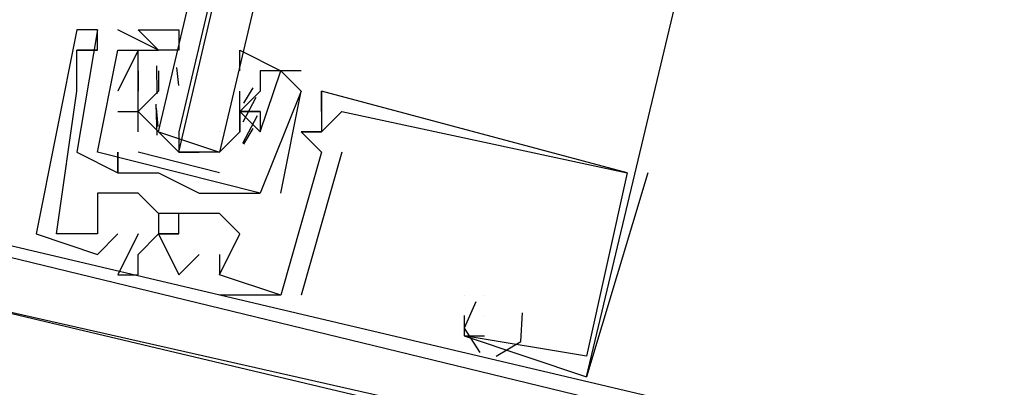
# Model space of a CAD drawing. Header units: feet. Extents: x -79 to 198, y -22 to 181.
# Tile 492 of 656: x 117.656 to 118.3, y 76.518 to 76.758. Entities that reach past the tile are written whole.
import ezdxf

# ---------------------------------------------------------------- set-up
doc = ezdxf.new("R2010")
doc.units = ezdxf.units.FT
doc.layers.add('A-LINEA', color=7, linetype='CONTINUOUS')

msp = doc.modelspace()

# ---------------------------------------------------------------- linework, layer by layer
at = {"layer": 'A-LINEA'}
for p, q in [((117.7067, 76.7511), (117.6933, 76.6711)), ((117.6933, 76.7511), (117.6933, 76.7511)), ((117.7067, 76.7511), (117.6933, 76.6711)), ((117.6933, 76.7511), (117.6933, 76.7511)), ((117.6933, 76.7511), (117.6933, 76.7511)), ((117.7067, 76.7511), (117.6933, 76.6711)), ((117.6933, 76.7511), (117.6933, 76.7511)), ((117.7067, 76.7511), (117.6933, 76.6711)), ((117.6933, 76.7511), (117.6933, 76.7511)), ((117.6933, 76.7511), (117.6933, 76.7511)), ((117.7067, 76.7511), (117.7067, 76.7511)), ((117.7067, 76.7511), (117.7067, 76.7511)), ((117.7067, 76.7511), (117.7067, 76.7511)), ((117.7067, 76.7511), (117.7067, 76.7511)), ((117.7067, 76.7511), (117.7067, 76.7511)), ((117.7067, 76.7511), (117.7067, 76.7511)), ((117.7067, 76.7511), (117.7067, 76.7511)), ((117.7067, 76.7511), (117.7067, 76.7511)), ((117.7067, 76.7511), (117.7067, 76.7511)), ((117.7067, 76.7511), (117.7067, 76.7511)), ((117.7467, 76.7378), (117.72, 76.7511)), ((117.72, 76.7511), (117.72, 76.7511)), ((117.7467, 76.7378), (117.72, 76.7511)), ((117.72, 76.7511), (117.72, 76.7511)), ((117.7467, 76.7378), (117.72, 76.7511)), ((117.72, 76.7511), (117.72, 76.7511)), ((117.7467, 76.7378), (117.72, 76.7511)), ((117.72, 76.7511), (117.72, 76.7511)), ((117.6933, 76.7378), (117.6933, 76.7378)), ((117.6933, 76.7378), (117.6933, 76.7378)), ((117.6933, 76.7378), (117.6933, 76.7378)), ((117.6933, 76.7378), (117.6933, 76.7378)), ((117.6933, 76.7378), (117.6933, 76.7378)), ((117.6933, 76.7378), (117.6933, 76.7378)), ((117.6933, 76.7378), (117.6933, 76.7378)), ((117.6933, 76.7378), (117.6933, 76.7378)), ((117.6933, 76.7378), (117.6933, 76.7378)), ((117.6933, 76.7378), (117.6933, 76.7378)), ((117.6933, 76.7378), (117.6933, 76.7378)), ((117.6933, 76.7378), (117.6933, 76.7378)), ((117.7067, 76.7378), (117.7067, 76.7378)), ((117.7067, 76.7378), (117.7067, 76.7378)), ((117.7067, 76.7378), (117.7067, 76.7378)), ((117.7067, 76.7378), (117.7067, 76.7378)), ((117.7067, 76.7378), (117.7067, 76.7378)), ((117.7067, 76.7378), (117.7067, 76.7378)), ((117.7067, 76.7378), (117.7067, 76.7378)), ((117.7067, 76.7378), (117.7067, 76.7378)), ((117.7067, 76.7378), (117.7067, 76.7378)), ((117.7067, 76.7378), (117.7067, 76.7378)), ((117.7067, 76.7378), (117.7067, 76.7378)), ((117.7067, 76.7378), (117.7067, 76.7378)), ((117.72, 76.7378), (117.72, 76.7378)), ((117.72, 76.7378), (117.72, 76.7378)), ((117.72, 76.7378), (117.72, 76.7378)), ((117.72, 76.7378), (117.72, 76.7378)), ((117.72, 76.7378), (117.72, 76.7378)), ((117.72, 76.7378), (117.72, 76.7378)), ((117.72, 76.7378), (117.72, 76.7378)), ((117.72, 76.7378), (117.72, 76.7378)), ((117.7333, 76.7378), (117.7333, 76.7378)), ((117.7333, 76.7378), (117.7333, 76.7378)), ((117.7333, 76.7378), (117.7333, 76.7378)), ((117.7333, 76.7378), (117.7333, 76.7378)), ((117.7467, 76.7378), (117.7467, 76.7378)), ((117.7467, 76.7378), (117.7467, 76.7378)), ((117.7467, 76.7378), (117.7467, 76.7378)), ((117.7467, 76.7378), (117.7467, 76.7378)), ((117.7459, 76.7094), (117.7456, 76.7277)), ((117.7459, 76.7094), (117.7456, 76.7277)), ((117.7599, 76.7147), (117.7588, 76.7265)), ((117.7599, 76.7147), (117.7588, 76.7265)), ((117.6933, 76.7244), (117.6933, 76.7244)), ((117.6933, 76.7244), (117.6933, 76.7244)), ((117.6933, 76.7244), (117.6933, 76.7244)), ((117.6933, 76.7244), (117.6933, 76.7244)), ((117.6933, 76.7244), (117.6933, 76.7244)), ((117.6933, 76.7244), (117.6933, 76.7244)), ((117.7333, 76.7244), (117.7333, 76.7244)), ((117.7333, 76.7244), (117.7333, 76.7244)), ((117.7333, 76.7244), (117.7333, 76.7244)), ((117.7333, 76.7244), (117.7333, 76.7244)), ((117.7333, 76.7244), (117.7333, 76.7244)), ((117.7333, 76.7244), (117.7333, 76.7244)), ((117.7333, 76.7244), (117.7333, 76.7244)), ((117.7333, 76.7244), (117.7333, 76.7244)), ((117.7467, 76.7244), (117.7467, 76.7244)), ((117.7467, 76.7244), (117.7467, 76.7111)), ((117.7467, 76.7244), (117.7467, 76.7244)), ((117.7467, 76.7244), (117.7467, 76.7244)), ((117.7467, 76.7244), (117.7467, 76.7111)), ((117.7467, 76.7244), (117.7467, 76.7244)), ((117.84, 76.7244), (117.8133, 76.7244)), ((117.8133, 76.7244), (117.8133, 76.7244)), ((117.84, 76.7244), (117.8133, 76.7244)), ((117.8133, 76.7244), (117.8133, 76.7244)), ((117.84, 76.7244), (117.8133, 76.7244)), ((117.8133, 76.7244), (117.8133, 76.7244)), ((117.84, 76.7244), (117.8133, 76.7244)), ((117.8133, 76.7244), (117.8133, 76.7244)), ((117.8267, 76.7244), (117.8267, 76.7244)), ((117.8267, 76.7244), (117.8267, 76.7244)), ((117.8267, 76.7244), (117.8267, 76.7244)), ((117.8267, 76.7244), (117.8267, 76.7244)), ((117.84, 76.7244), (117.84, 76.7244)), ((117.84, 76.7244), (117.84, 76.7244)), ((117.84, 76.7244), (117.84, 76.7244)), ((117.84, 76.7244), (117.84, 76.7244)), ((117.8085, 76.7133), (117.8023, 76.7032)), ((117.8085, 76.7133), (117.8023, 76.7032)), ((117.6933, 76.7111), (117.6933, 76.7111)), ((117.6933, 76.7111), (117.6933, 76.7111)), ((117.6933, 76.7111), (117.6933, 76.7111)), ((117.6933, 76.7111), (117.6933, 76.7111)), ((117.6933, 76.7111), (117.6933, 76.7111)), ((117.6933, 76.7111), (117.6933, 76.7111)), ((117.72, 76.7111), (117.72, 76.7111)), ((117.72, 76.7111), (117.72, 76.7111)), ((117.72, 76.7111), (117.72, 76.7111)), ((117.72, 76.7111), (117.72, 76.7111)), ((117.7333, 76.7111), (117.7333, 76.7111)), ((117.7333, 76.7111), (117.7333, 76.7111)), ((117.7333, 76.7111), (117.7333, 76.7111)), ((117.7333, 76.7111), (117.7333, 76.7111)), ((117.7333, 76.7111), (117.7333, 76.7111)), ((117.7333, 76.7111), (117.7333, 76.7111)), ((117.7333, 76.7111), (117.7333, 76.7111)), ((117.7333, 76.7111), (117.7333, 76.7111)), ((117.7333, 76.7111), (117.7333, 76.7111)), ((117.7333, 76.7111), (117.7333, 76.7111)), ((117.7333, 76.7111), (117.7333, 76.7111)), ((117.7333, 76.7111), (117.7333, 76.7111)), ((117.7467, 76.7111), (117.7467, 76.7111)), ((117.7467, 76.7111), (117.7467, 76.7111)), ((117.8, 76.7111), (117.8, 76.7111)), ((117.8, 76.6978), (117.8, 76.7111)), ((117.8, 76.7111), (117.8, 76.7111)), ((117.8, 76.7111), (117.8, 76.7111)), ((117.8, 76.7111), (117.8, 76.7111)), ((117.8, 76.6978), (117.8, 76.7111)), ((117.8, 76.7111), (117.8, 76.7111)), ((117.8, 76.7111), (117.8, 76.7111)), ((117.8103, 76.707), (117.8018, 76.6908)), ((117.8103, 76.707), (117.8018, 76.6908)), ((117.8133, 76.7111), (117.8133, 76.7111)), ((117.8133, 76.7111), (117.8133, 76.7111)), ((117.8133, 76.7111), (117.8133, 76.7111)), ((117.8133, 76.7111), (117.8133, 76.7111)), ((117.8267, 76.6444), (117.84, 76.7111)), ((117.8267, 76.6444), (117.84, 76.7111)), ((117.8267, 76.6444), (117.84, 76.7111)), ((117.8267, 76.6444), (117.84, 76.7111)), ((117.84, 76.7111), (117.84, 76.7111)), ((117.84, 76.7111), (117.84, 76.7111)), ((117.84, 76.7111), (117.84, 76.7111)), ((117.84, 76.7111), (117.84, 76.7111)), ((117.84, 76.7111), (117.84, 76.7111)), ((117.84, 76.7111), (117.84, 76.7111)), ((117.84, 76.7111), (117.84, 76.7111)), ((117.84, 76.7111), (117.84, 76.7111)), ((117.8533, 76.7111), (117.8533, 76.7111)), ((117.8533, 76.7111), (117.8533, 76.7111)), ((117.8533, 76.7111), (117.8533, 76.7111)), ((117.8533, 76.7111), (117.8533, 76.7111)), ((117.8533, 76.7111), (117.8533, 76.7111)), ((117.8533, 76.7111), (117.8533, 76.7111)), ((117.8533, 76.7111), (117.8533, 76.7111)), ((117.8533, 76.7111), (117.8533, 76.7111)), ((117.8533, 76.7111), (117.8533, 76.7111)), ((117.8533, 76.7111), (117.8533, 76.7111)), ((117.8533, 76.7111), (117.8533, 76.7111)), ((117.8533, 76.7111), (117.8533, 76.7111)), ((117.7458, 76.6822), (117.7452, 76.7026)), ((117.7458, 76.6822), (117.7452, 76.7026)), ((117.7465, 76.688), (117.7455, 76.6999)), ((117.7465, 76.688), (117.7455, 76.6999)), ((117.72, 76.6978), (117.7333, 76.6978)), ((117.72, 76.6978), (117.72, 76.6978)), ((117.72, 76.6978), (117.7333, 76.6978)), ((117.72, 76.6978), (117.72, 76.6978)), ((117.72, 76.6978), (117.7333, 76.6978)), ((117.72, 76.6978), (117.72, 76.6978)), ((117.72, 76.6978), (117.7333, 76.6978)), ((117.72, 76.6978), (117.72, 76.6978)), ((117.7333, 76.6978), (117.7333, 76.6978)), ((117.7333, 76.6978), (117.7333, 76.6978)), ((117.7333, 76.6978), (117.7333, 76.6978)), ((117.7333, 76.6978), (117.7333, 76.6978)), ((117.7467, 76.6978), (117.7467, 76.6978)), ((117.7467, 76.6978), (117.7467, 76.6978)), ((117.8, 76.6978), (117.8, 76.6978)), ((117.8, 76.6978), (117.8, 76.6978)), ((117.8, 76.6978), (117.8, 76.6978)), ((117.8, 76.6978), (117.8, 76.6978)), ((117.8, 76.6978), (117.8, 76.6978)), ((117.8, 76.6978), (117.8, 76.6978)), ((117.8, 76.6978), (117.8, 76.6978)), ((117.8, 76.6978), (117.8, 76.6978)), ((117.8113, 76.6949), (117.8017, 76.6769)), ((117.8113, 76.6949), (117.8017, 76.6769)), ((117.8133, 76.6978), (117.8133, 76.6978)), ((117.8133, 76.6978), (117.8133, 76.6978)), ((117.8133, 76.6978), (117.8133, 76.6978)), ((117.8133, 76.6978), (117.8133, 76.6978)), ((117.8533, 76.6978), (117.8533, 76.6978)), ((117.8533, 76.6978), (117.8533, 76.6978)), ((117.8533, 76.6978), (117.8533, 76.6978)), ((117.8533, 76.6978), (117.8533, 76.6978)), ((117.8533, 76.6978), (117.8533, 76.6978)), ((117.8533, 76.6978), (117.8533, 76.6978)), ((117.8667, 76.6978), (117.8667, 76.6978)), ((117.8667, 76.6978), (117.8667, 76.6978)), ((117.8667, 76.6978), (117.8667, 76.6978)), ((117.8667, 76.6978), (117.8667, 76.6978)), ((117.8667, 76.6978), (117.8667, 76.6978)), ((117.8667, 76.6978), (117.8667, 76.6978)), ((117.8085, 76.6867), (117.8023, 76.6765)), ((117.8085, 76.6867), (117.8023, 76.6765)), ((117.7467, 76.6844), (117.7467, 76.6844)), ((117.7467, 76.6844), (117.7467, 76.6844)), ((117.7867, 76.6844), (117.7867, 76.6844)), ((117.7867, 76.6844), (117.7867, 76.6844)), ((117.8, 76.6844), (117.8, 76.6844)), ((117.8, 76.6844), (117.8, 76.6844)), ((117.8, 76.6844), (117.8, 76.6844)), ((117.8, 76.6844), (117.8, 76.6844)), ((117.8133, 76.6844), (117.8133, 76.6844)), ((117.8133, 76.6844), (117.8133, 76.6844)), ((117.8133, 76.6844), (117.8133, 76.6844)), ((117.8133, 76.6844), (117.8133, 76.6844)), ((117.8133, 76.6844), (117.8133, 76.6844)), ((117.8133, 76.6844), (117.8133, 76.6844)), ((117.8133, 76.6844), (117.8133, 76.6844)), ((117.8133, 76.6844), (117.8133, 76.6844)), ((117.84, 76.6844), (117.84, 76.6844)), ((117.84, 76.6844), (117.84, 76.6844)), ((117.84, 76.6844), (117.84, 76.6844)), ((117.84, 76.6844), (117.84, 76.6844)), ((117.84, 76.6844), (117.84, 76.6844)), ((117.84, 76.6844), (117.84, 76.6844)), ((117.84, 76.6844), (117.84, 76.6844)), ((117.84, 76.6844), (117.84, 76.6844)), ((117.84, 76.6844), (117.84, 76.6844)), ((117.84, 76.6844), (117.84, 76.6844)), ((117.84, 76.6844), (117.84, 76.6844)), ((117.84, 76.6844), (117.84, 76.6844)), ((117.8533, 76.6844), (117.8533, 76.6844)), ((117.8533, 76.6844), (117.8533, 76.6844)), ((117.8533, 76.6844), (117.8533, 76.6844)), ((117.8533, 76.6844), (117.8533, 76.6844)), ((117.8533, 76.6844), (117.8533, 76.6844)), ((117.8533, 76.6844), (117.8533, 76.6844)), ((117.8533, 76.6844), (117.8533, 76.6844)), ((117.8533, 76.6844), (117.8533, 76.6844)), ((117.8533, 76.6844), (117.8533, 76.6844)), ((117.8533, 76.6844), (117.8533, 76.6844)), ((117.8533, 76.6844), (117.8533, 76.6844)), ((117.8533, 76.6844), (117.8533, 76.6844)), ((117.8533, 76.6844), (117.8533, 76.6844)), ((117.8533, 76.6844), (117.8533, 76.6844)), ((117.8533, 76.6844), (117.8533, 76.6844)), ((117.8533, 76.6844), (117.8533, 76.6844)), ((117.8533, 76.6844), (117.8533, 76.6844)), ((117.8533, 76.6844), (117.8533, 76.6844)), ((117.6933, 76.6711), (117.6933, 76.6711)), ((117.6933, 76.6711), (117.6933, 76.6711)), ((117.6933, 76.6711), (117.6933, 76.6711)), ((117.6933, 76.6711), (117.6933, 76.6711)), ((117.7067, 76.6711), (117.7067, 76.6711)), ((117.7067, 76.6711), (117.7067, 76.6711)), ((117.7067, 76.6711), (117.7067, 76.6711)), ((117.7067, 76.6711), (117.7067, 76.6711)), ((117.7067, 76.6711), (117.7067, 76.6711)), ((117.7067, 76.6711), (117.7067, 76.6711)), ((117.7067, 76.6711), (117.7067, 76.6711)), ((117.7067, 76.6711), (117.7067, 76.6711)), ((117.72, 76.6711), (117.72, 76.6711)), ((117.72, 76.6711), (117.72, 76.6711)), ((117.72, 76.6711), (117.72, 76.6711)), ((117.72, 76.6711), (117.72, 76.6711)), ((117.7867, 76.6578), (117.7333, 76.6711)), ((117.7867, 76.6578), (117.7333, 76.6711)), ((117.76, 76.6711), (117.7733, 76.6711)), ((117.76, 76.6711), (117.7733, 76.6711)), ((117.8667, 76.6711), (117.84, 76.5778)), ((117.8667, 76.6711), (117.84, 76.5778)), ((117.8667, 76.6711), (117.84, 76.5778)), ((117.8667, 76.6711), (117.84, 76.5778)), ((117.8667, 76.6711), (117.84, 76.5778)), ((117.8667, 76.6711), (117.84, 76.5778)), ((117.8533, 76.6711), (117.8533, 76.6711)), ((117.8533, 76.6711), (117.8533, 76.6711)), ((117.8533, 76.6711), (117.8533, 76.6711)), ((117.8533, 76.6711), (117.8533, 76.6711)), ((117.8533, 76.6711), (117.8533, 76.6711)), ((117.8533, 76.6711), (117.8533, 76.6711)), ((117.8533, 76.6711), (117.8533, 76.6711)), ((117.8533, 76.6711), (117.8533, 76.6711)), ((117.8533, 76.6711), (117.8533, 76.6711)), ((117.8533, 76.6711), (117.8533, 76.6711)), ((117.8533, 76.6711), (117.8533, 76.6711)), ((117.8533, 76.6711), (117.8533, 76.6711)), ((117.8667, 76.6711), (117.8667, 76.6711)), ((117.8667, 76.6711), (117.8667, 76.6711)), ((117.8667, 76.6711), (117.8667, 76.6711)), ((117.8667, 76.6711), (117.8667, 76.6711)), ((117.8667, 76.6711), (117.8667, 76.6711)), ((117.8667, 76.6711), (117.8667, 76.6711)), ((117.72, 76.6578), (117.72, 76.6578)), ((117.72, 76.6578), (117.72, 76.6578)), ((117.72, 76.6578), (117.72, 76.6578)), ((117.72, 76.6578), (117.72, 76.6578)), ((117.72, 76.6578), (117.72, 76.6578)), ((117.72, 76.6578), (117.72, 76.6578)), ((117.72, 76.6578), (117.72, 76.6578)), ((117.72, 76.6578), (117.72, 76.6578)), ((117.7333, 76.6578), (117.7333, 76.6578)), ((117.7333, 76.6578), (117.7333, 76.6578)), ((117.7333, 76.6578), (117.7333, 76.6578)), ((117.7333, 76.6578), (117.7333, 76.6578)), ((117.7467, 76.6578), (117.7467, 76.6578)), ((117.7467, 76.6578), (117.7467, 76.6578)), ((117.7467, 76.6578), (117.7467, 76.6578)), ((117.7467, 76.6578), (117.7467, 76.6578)), ((118.0667, 76.6578), (118.0267, 76.5244)), ((118.0667, 76.6578), (118.0267, 76.5244)), ((118.0667, 76.6578), (118.0267, 76.5244)), ((118.0667, 76.6578), (118.0267, 76.5244)), ((118.0667, 76.6578), (118.0267, 76.5244)), ((118.0667, 76.6578), (118.0267, 76.5244)), ((118.0533, 76.6578), (118.0533, 76.6578)), ((118.0533, 76.6578), (118.0533, 76.6578)), ((118.0533, 76.6578), (118.0533, 76.6578)), ((118.0533, 76.6578), (118.0533, 76.6578)), ((118.0533, 76.6578), (118.0533, 76.6578)), ((118.0533, 76.6578), (118.0533, 76.6578)), ((118.0533, 76.6578), (118.0533, 76.6578)), ((118.0533, 76.6578), (118.0533, 76.6578)), ((118.0533, 76.6578), (118.0533, 76.6578)), ((118.0533, 76.6578), (118.0533, 76.6578)), ((118.0533, 76.6578), (118.0533, 76.6578)), ((118.0533, 76.6578), (118.0533, 76.6578)), ((118.0667, 76.6578), (118.0667, 76.6578)), ((118.0667, 76.6578), (118.0667, 76.6578)), ((118.0667, 76.6578), (118.0667, 76.6578)), ((118.0667, 76.6578), (118.0667, 76.6578)), ((118.0667, 76.6578), (118.0667, 76.6578)), ((118.0667, 76.6578), (118.0667, 76.6578)), ((117.7067, 76.6444), (117.7067, 76.6444)), ((117.7067, 76.6444), (117.7067, 76.6444)), ((117.7067, 76.6444), (117.7067, 76.6444)), ((117.7067, 76.6444), (117.7067, 76.6444)), ((117.7067, 76.6444), (117.7067, 76.6444)), ((117.7067, 76.6444), (117.7067, 76.6444)), ((117.72, 76.6444), (117.72, 76.6444)), ((117.72, 76.6444), (117.72, 76.6444)), ((117.72, 76.6444), (117.72, 76.6444)), ((117.72, 76.6444), (117.72, 76.6444)), ((117.72, 76.6444), (117.72, 76.6444)), ((117.72, 76.6444), (117.72, 76.6444)), ((117.7333, 76.6444), (117.7333, 76.6444)), ((117.7333, 76.6444), (117.7333, 76.6444)), ((117.7333, 76.6444), (117.7333, 76.6444)), ((117.7333, 76.6444), (117.7333, 76.6444)), ((117.7333, 76.6444), (117.7333, 76.6444)), ((117.7333, 76.6444), (117.7333, 76.6444)), ((117.7733, 76.6444), (117.7733, 76.6444)), ((117.7733, 76.6444), (117.7733, 76.6444)), ((117.7733, 76.6444), (117.7733, 76.6444)), ((117.7733, 76.6444), (117.7733, 76.6444)), ((117.8, 76.6444), (117.8, 76.6444)), ((117.8, 76.6444), (117.8, 76.6444)), ((117.8, 76.6444), (117.8, 76.6444)), ((117.8, 76.6444), (117.8, 76.6444)), ((117.8133, 76.6444), (117.8133, 76.6444)), ((117.8133, 76.6444), (117.8133, 76.6444)), ((117.8133, 76.6444), (117.8133, 76.6444)), ((117.8133, 76.6444), (117.8133, 76.6444)), ((117.8267, 76.6444), (117.8267, 76.6444)), ((117.8267, 76.6444), (117.8267, 76.6444)), ((117.8267, 76.6444), (117.8267, 76.6444)), ((117.8267, 76.6444), (117.8267, 76.6444)), ((117.7467, 76.6311), (117.7467, 76.6311)), ((117.7467, 76.6311), (117.7467, 76.6311)), ((117.7467, 76.6311), (117.7467, 76.6311)), ((117.7467, 76.6311), (117.7467, 76.6311)), ((117.7467, 76.6311), (117.7467, 76.6311)), ((117.7467, 76.6311), (117.7467, 76.6311)), ((117.76, 76.6311), (117.76, 76.6311)), ((117.76, 76.6311), (117.76, 76.6311)), ((117.76, 76.6311), (117.76, 76.6311)), ((117.76, 76.6311), (117.76, 76.6311)), ((117.76, 76.6311), (117.76, 76.6311)), ((117.76, 76.6311), (117.76, 76.6311)), ((117.7733, 76.6311), (117.7733, 76.6311)), ((117.7733, 76.6311), (117.7733, 76.6311)), ((117.7733, 76.6311), (117.7733, 76.6311)), ((117.7733, 76.6311), (117.7733, 76.6311)), ((117.7733, 76.6311), (117.7733, 76.6311)), ((117.7733, 76.6311), (117.7733, 76.6311)), ((117.7867, 76.6311), (117.7867, 76.6311)), ((117.7867, 76.6311), (117.7867, 76.6311)), ((117.7867, 76.6311), (117.7867, 76.6311)), ((117.7867, 76.6311), (117.7867, 76.6311)), ((117.7867, 76.6311), (117.7867, 76.6311)), ((117.7867, 76.6311), (117.7867, 76.6311)), ((117.6667, 76.6178), (117.6667, 76.6178)), ((117.6667, 76.6178), (117.6667, 76.6178)), ((117.6667, 76.6178), (117.6667, 76.6178)), ((117.6667, 76.6178), (117.6667, 76.6178)), ((117.6667, 76.6178), (117.6667, 76.6178)), ((117.6667, 76.6178), (117.6667, 76.6178)), ((117.68, 76.6178), (117.68, 76.6178)), ((117.68, 76.6178), (117.68, 76.6178)), ((117.68, 76.6178), (117.68, 76.6178)), ((117.68, 76.6178), (117.68, 76.6178)), ((117.68, 76.6178), (117.68, 76.6178)), ((117.68, 76.6178), (117.68, 76.6178)), ((117.7067, 76.6178), (117.7067, 76.6178)), ((117.7067, 76.6178), (117.7067, 76.6178)), ((117.7067, 76.6178), (117.7067, 76.6178)), ((117.7067, 76.6178), (117.7067, 76.6178)), ((117.7067, 76.6178), (117.7067, 76.6178)), ((117.7067, 76.6178), (117.7067, 76.6178)), ((117.7067, 76.6178), (117.7067, 76.6178)), ((117.7067, 76.6178), (117.7067, 76.6178)), ((117.7067, 76.6178), (117.7067, 76.6178)), ((117.7067, 76.6178), (117.7067, 76.6178)), ((117.7067, 76.6178), (117.7067, 76.6178)), ((117.7067, 76.6178), (117.7067, 76.6178)), ((117.72, 76.6178), (117.72, 76.6178)), ((117.72, 76.6178), (117.72, 76.6178)), ((117.72, 76.6178), (117.72, 76.6178)), ((117.72, 76.6178), (117.72, 76.6178)), ((117.72, 76.6178), (117.72, 76.6178)), ((117.72, 76.6178), (117.72, 76.6178)), ((117.7333, 76.6178), (117.7333, 76.6178)), ((117.7333, 76.6178), (117.7333, 76.6178)), ((117.7333, 76.6178), (117.7333, 76.6178)), ((117.7333, 76.6178), (117.7333, 76.6178)), ((117.7333, 76.6178), (117.7333, 76.6178)), ((117.7333, 76.6178), (117.7333, 76.6178)), ((117.7467, 76.6178), (117.7467, 76.6178)), ((117.7467, 76.6178), (117.7467, 76.6178)), ((117.7467, 76.6178), (117.7467, 76.6178)), ((117.7467, 76.6178), (117.7467, 76.6178)), ((117.7467, 76.6178), (117.7467, 76.6178)), ((117.7467, 76.6178), (117.7467, 76.6178)), ((117.8, 76.6178), (117.8, 76.6178)), ((117.8, 76.6178), (117.8, 76.6178)), ((117.8, 76.6178), (117.8, 76.6178)), ((117.8, 76.6178), (117.8, 76.6178)), ((117.8, 76.6178), (117.8, 76.6178)), ((117.8, 76.6178), (117.8, 76.6178)), ((117.7067, 76.6044), (117.7067, 76.6044)), ((117.7067, 76.6044), (117.7067, 76.6044)), ((117.7067, 76.6044), (117.7067, 76.6044)), ((117.7067, 76.6044), (117.7067, 76.6044)), ((117.7067, 76.6044), (117.7067, 76.6044)), ((117.7067, 76.6044), (117.7067, 76.6044)), ((117.7333, 76.6044), (117.7333, 76.6044)), ((117.7333, 76.6044), (117.7333, 76.6044)), ((117.7333, 76.6044), (117.7333, 76.6044)), ((117.7333, 76.6044), (117.7333, 76.6044)), ((117.7333, 76.6044), (117.7333, 76.6044)), ((117.7333, 76.6044), (117.7333, 76.6044)), ((117.7733, 76.6044), (117.7733, 76.6044)), ((117.7733, 76.6044), (117.7733, 76.6044)), ((117.7733, 76.6044), (117.7733, 76.6044)), ((117.7733, 76.6044), (117.7733, 76.6044)), ((117.7733, 76.6044), (117.7733, 76.6044)), ((117.7733, 76.6044), (117.7733, 76.6044)), ((117.7867, 76.6044), (117.7867, 76.6044)), ((117.7867, 76.6044), (117.7867, 76.6044)), ((117.7867, 76.6044), (117.7867, 76.6044)), ((117.7867, 76.6044), (117.7867, 76.6044)), ((117.7867, 76.6044), (117.7867, 76.6044)), ((117.7867, 76.6044), (117.7867, 76.6044)), ((117.72, 76.5911), (117.72, 76.5911)), ((117.72, 76.5911), (117.72, 76.5911)), ((117.72, 76.5911), (117.72, 76.5911)), ((117.72, 76.5911), (117.72, 76.5911)), ((117.72, 76.5911), (117.72, 76.5911)), ((117.72, 76.5911), (117.72, 76.5911)), ((117.7333, 76.5911), (117.7333, 76.5911)), ((117.7333, 76.5911), (117.7333, 76.5911)), ((117.7333, 76.5911), (117.7333, 76.5911)), ((117.7333, 76.5911), (117.7333, 76.5911)), ((117.7333, 76.5911), (117.7333, 76.5911)), ((117.7333, 76.5911), (117.7333, 76.5911)), ((117.76, 76.5911), (117.76, 76.5911)), ((117.76, 76.5911), (117.76, 76.5911)), ((117.76, 76.5911), (117.76, 76.5911)), ((117.76, 76.5911), (117.76, 76.5911)), ((117.76, 76.5911), (117.76, 76.5911)), ((117.76, 76.5911), (117.76, 76.5911)), ((117.7867, 76.5911), (117.7867, 76.5911)), ((117.7867, 76.5911), (117.7867, 76.5911)), ((117.7867, 76.5911), (117.7867, 76.5911)), ((117.7867, 76.5911), (117.7867, 76.5911)), ((117.7867, 76.5911), (117.7867, 76.5911)), ((117.7867, 76.5911), (117.7867, 76.5911)), ((117.7867, 76.5911), (117.7867, 76.5911)), ((117.7867, 76.5911), (117.7867, 76.5911)), ((117.7867, 76.5911), (117.7867, 76.5911)), ((117.7867, 76.5911), (117.7867, 76.5911)), ((117.7867, 76.5911), (117.7867, 76.5911)), ((117.7867, 76.5911), (117.7867, 76.5911)), ((117.8, 76.5911), (117.8, 76.5911)), ((117.8, 76.5911), (117.8, 76.5911)), ((117.8, 76.5911), (117.8, 76.5911)), ((117.8, 76.5911), (117.8, 76.5911)), ((117.8, 76.5911), (117.8, 76.5911)), ((117.8, 76.5911), (117.8, 76.5911)), ((117.7867, 76.5778), (117.7867, 76.5778)), ((117.7867, 76.5778), (117.7867, 76.5778)), ((117.7867, 76.5778), (117.7867, 76.5778)), ((117.7867, 76.5778), (117.7867, 76.5778)), ((117.7867, 76.5778), (117.7867, 76.5778)), ((117.7867, 76.5778), (117.7867, 76.5778)), ((117.8267, 76.5778), (117.8267, 76.5778)), ((117.8267, 76.5778), (117.8267, 76.5778)), ((117.8267, 76.5778), (117.8267, 76.5778)), ((117.8267, 76.5778), (117.8267, 76.5778)), ((117.8267, 76.5778), (117.8267, 76.5778)), ((117.8267, 76.5778), (117.8267, 76.5778)), ((117.8267, 76.5778), (117.8267, 76.5778)), ((117.8267, 76.5778), (117.8267, 76.5778)), ((117.8267, 76.5778), (117.8267, 76.5778)), ((117.8267, 76.5778), (117.8267, 76.5778)), ((117.8267, 76.5778), (117.8267, 76.5778)), ((117.8267, 76.5778), (117.8267, 76.5778)), ((117.84, 76.5778), (117.84, 76.5778)), ((117.84, 76.5778), (117.84, 76.5778)), ((117.84, 76.5778), (117.84, 76.5778)), ((117.84, 76.5778), (117.84, 76.5778)), ((117.84, 76.5778), (117.84, 76.5778)), ((117.84, 76.5778), (117.84, 76.5778)), ((117.9467, 76.5778), (117.9467, 76.5778)), ((117.9467, 76.5778), (117.9467, 76.5778)), ((117.9467, 76.5778), (117.9467, 76.5778)), ((117.9467, 76.5778), (117.9467, 76.5778)), ((117.9467, 76.5778), (117.9467, 76.5778)), ((117.9467, 76.5778), (117.9467, 76.5778)), ((117.9467, 76.5778), (117.9467, 76.5778)), ((117.9467, 76.5778), (117.9467, 76.5778)), ((117.9467, 76.5778), (117.9467, 76.5778)), ((117.9467, 76.5778), (117.9467, 76.5778)), ((117.9467, 76.5778), (117.9467, 76.5778)), ((117.9467, 76.5778), (117.9467, 76.5778)), ((117.96, 76.5778), (117.96, 76.5778)), ((117.96, 76.5778), (117.96, 76.5778)), ((117.96, 76.5778), (117.96, 76.5778)), ((117.96, 76.5778), (117.96, 76.5778)), ((117.96, 76.5778), (117.96, 76.5778)), ((117.96, 76.5778), (117.96, 76.5778)), ((117.96, 76.5778), (117.96, 76.5778)), ((117.96, 76.5778), (117.96, 76.5778)), ((117.96, 76.5778), (117.96, 76.5778)), ((117.96, 76.5778), (117.96, 76.5778)), ((117.96, 76.5778), (117.96, 76.5778)), ((117.96, 76.5778), (117.96, 76.5778)), ((117.9467, 76.5644), (117.9467, 76.5644)), ((117.9467, 76.5644), (117.9467, 76.5644)), ((117.9467, 76.5644), (117.9467, 76.5644)), ((117.9467, 76.5644), (117.9467, 76.5644)), ((117.9467, 76.5644), (117.9467, 76.5644)), ((117.9467, 76.5644), (117.9467, 76.5644)), ((117.96, 76.5644), (117.96, 76.5644)), ((117.96, 76.5644), (117.96, 76.5644)), ((117.96, 76.5644), (117.96, 76.5644)), ((117.96, 76.5644), (117.96, 76.5644)), ((117.96, 76.5644), (117.96, 76.5644)), ((117.96, 76.5644), (117.96, 76.5644)), ((117.9467, 76.5511), (117.9467, 76.5511)), ((117.9467, 76.5511), (117.9467, 76.5511)), ((117.9467, 76.5511), (117.9467, 76.5511)), ((117.9467, 76.5511), (117.9467, 76.5511)), ((117.9467, 76.5511), (117.9467, 76.5511)), ((117.9467, 76.5511), (117.9467, 76.5511)), ((117.9467, 76.5511), (117.9467, 76.5511)), ((117.9467, 76.5511), (117.9467, 76.5511)), ((117.9467, 76.5511), (117.9467, 76.5511)), ((117.9467, 76.5511), (117.9467, 76.5511)), ((117.9467, 76.5511), (117.9467, 76.5511)), ((117.9467, 76.5511), (117.9467, 76.5511)), ((117.96, 76.5511), (117.96, 76.5511)), ((117.96, 76.5511), (117.96, 76.5511)), ((117.96, 76.5511), (117.96, 76.5511)), ((117.96, 76.5511), (117.96, 76.5511)), ((117.96, 76.5511), (117.96, 76.5511)), ((117.96, 76.5511), (117.96, 76.5511)), ((118.0267, 76.5378), (118.0267, 76.5378)), ((118.0267, 76.5378), (118.0267, 76.5378)), ((118.0267, 76.5378), (118.0267, 76.5378)), ((118.0267, 76.5378), (118.0267, 76.5378)), ((118.0267, 76.5378), (118.0267, 76.5378)), ((118.0267, 76.5378), (118.0267, 76.5378)), ((118.0267, 76.5378), (118.0267, 76.5378)), ((118.0267, 76.5378), (118.0267, 76.5378)), ((118.0267, 76.5378), (118.0267, 76.5378)), ((118.0267, 76.5378), (118.0267, 76.5378)), ((118.0267, 76.5378), (118.0267, 76.5378)), ((118.0267, 76.5378), (118.0267, 76.5378)), ((118.0267, 76.5244), (118.0267, 76.5244)), ((118.0267, 76.5244), (118.0267, 76.5244)), ((118.0267, 76.5244), (118.0267, 76.5244)), ((118.0267, 76.5244), (118.0267, 76.5244)), ((118.0267, 76.5244), (118.0267, 76.5244)), ((118.0267, 76.5244), (118.0267, 76.5244)), ((118.0267, 76.5244), (118.0267, 76.5244)), ((118.0267, 76.5244), (118.0267, 76.5244)), ((118.0267, 76.5244), (118.0267, 76.5244)), ((118.0267, 76.5244), (118.0267, 76.5244)), ((118.0267, 76.5244), (118.0267, 76.5244)), ((118.0267, 76.5244), (118.0267, 76.5244))]:
    msp.add_line(p, q, dxfattribs=at)
for points in [[(118.0267, 76.5244), (118.4533, 78.3111), (118.8267, 79.8844)], [(118.0267, 76.5244), (118.4533, 78.3111), (118.8267, 79.8844)], [(118.1867, 78.3644), (117.7867, 76.6711), (117.7733, 76.6711), (117.76, 76.6711), (118.16, 78.3778), (117.76, 76.6844), (117.76, 76.6711), (117.7467, 76.6844), (118.1467, 78.3778)], [(118.1867, 78.3644), (117.7867, 76.6711), (117.7733, 76.6711), (117.76, 76.6711), (118.16, 78.3778), (117.76, 76.6844), (117.76, 76.6711), (117.7467, 76.6844), (118.1467, 78.3778)], [(117.7867, 76.5911), (117.8, 76.6178), (117.7867, 76.6311), (117.7733, 76.6311), (117.76, 76.6311), (117.7467, 76.6311), (117.7333, 76.6444), (117.72, 76.6444), (117.7067, 76.6444), (117.7067, 76.6178), (117.68, 76.6178), (117.6933, 76.7111), (117.6933, 76.7244), (117.6933, 76.7378), (117.7067, 76.7378), (117.6933, 76.7378), (117.7067, 76.7378), (117.7067, 76.7511), (117.6933, 76.7511), (117.6667, 76.6178), (117.6667, 76.6178), (117.7067, 76.6044)], [(117.7867, 76.5911), (117.8, 76.6178), (117.7867, 76.6311), (117.7733, 76.6311), (117.76, 76.6311), (117.7467, 76.6311), (117.7333, 76.6444), (117.72, 76.6444), (117.7067, 76.6444), (117.7067, 76.6178), (117.68, 76.6178), (117.6933, 76.7111), (117.6933, 76.7244), (117.6933, 76.7378), (117.7067, 76.7378), (117.6933, 76.7378), (117.7067, 76.7378), (117.7067, 76.7511), (117.6933, 76.7511), (117.6667, 76.6178), (117.6667, 76.6178), (117.7067, 76.6044)], [(117.7867, 76.5911), (117.8, 76.6178), (117.7867, 76.6311), (117.7733, 76.6311), (117.76, 76.6311), (117.7467, 76.6311), (117.7333, 76.6444), (117.72, 76.6444), (117.7067, 76.6444), (117.7067, 76.6178), (117.68, 76.6178), (117.6933, 76.7111), (117.6933, 76.7244), (117.6933, 76.7378), (117.7067, 76.7378), (117.6933, 76.7378), (117.7067, 76.7378), (117.7067, 76.7511), (117.6933, 76.7511), (117.6667, 76.6178), (117.6667, 76.6178), (117.7067, 76.6044)], [(117.7867, 76.5911), (117.8, 76.6178), (117.7867, 76.6311), (117.7733, 76.6311), (117.76, 76.6311), (117.7467, 76.6311), (117.7333, 76.6444), (117.72, 76.6444), (117.7067, 76.6444), (117.7067, 76.6178), (117.68, 76.6178), (117.6933, 76.7111), (117.6933, 76.7244), (117.6933, 76.7378), (117.7067, 76.7378), (117.6933, 76.7378), (117.7067, 76.7378), (117.7067, 76.7511), (117.6933, 76.7511), (117.6667, 76.6178), (117.6667, 76.6178), (117.7067, 76.6044)], [(117.7867, 76.5911), (117.8, 76.6178), (117.7867, 76.6311), (117.7733, 76.6311), (117.76, 76.6311), (117.7467, 76.6311), (117.7333, 76.6444), (117.72, 76.6444), (117.7067, 76.6444), (117.7067, 76.6178), (117.68, 76.6178), (117.6933, 76.7111), (117.6933, 76.7244), (117.6933, 76.7378), (117.7067, 76.7378), (117.6933, 76.7378), (117.7067, 76.7378), (117.7067, 76.7511), (117.6933, 76.7511), (117.6667, 76.6178), (117.6667, 76.6178), (117.7067, 76.6044)], [(117.7867, 76.5911), (117.8, 76.6178), (117.7867, 76.6311), (117.7733, 76.6311), (117.76, 76.6311), (117.7467, 76.6311), (117.7333, 76.6444), (117.72, 76.6444), (117.7067, 76.6444), (117.7067, 76.6178), (117.68, 76.6178), (117.6933, 76.7111), (117.6933, 76.7244), (117.6933, 76.7378), (117.7067, 76.7378), (117.6933, 76.7378), (117.7067, 76.7378), (117.7067, 76.7511), (117.6933, 76.7511), (117.6667, 76.6178), (117.6667, 76.6178), (117.7067, 76.6044)], [(117.7333, 76.6844), (117.7333, 76.6978), (117.7333, 76.7111), (117.7333, 76.7244), (117.7333, 76.7378), (117.7467, 76.7378), (117.7333, 76.7511), (117.76, 76.7511), (117.76, 76.7378), (117.7467, 76.7378)], [(117.7333, 76.6844), (117.7333, 76.6978), (117.7333, 76.7111), (117.7333, 76.7244), (117.7333, 76.7378), (117.7467, 76.7378), (117.7333, 76.7511), (117.76, 76.7511), (117.76, 76.7378), (117.7467, 76.7378)], [(117.8133, 76.6444), (117.7067, 76.6711), (117.72, 76.7378), (117.7333, 76.7378), (117.72, 76.7111)], [(117.8133, 76.6444), (117.7067, 76.6711), (117.72, 76.7378), (117.7333, 76.7378), (117.72, 76.7111)], [(117.8133, 76.6444), (117.7067, 76.6711), (117.72, 76.7378), (117.7333, 76.7378), (117.72, 76.7111)], [(117.8133, 76.6444), (117.7067, 76.6711), (117.72, 76.7378), (117.7333, 76.7378), (117.72, 76.7111)], [(117.8, 76.7244), (117.8, 76.7378), (117.8267, 76.7244), (117.8133, 76.7244), (117.8133, 76.7111), (117.8, 76.6978), (117.8133, 76.6978), (117.8, 76.6978), (117.8, 76.6844), (117.7867, 76.6711)], [(117.8, 76.7244), (117.8, 76.7378), (117.8267, 76.7244), (117.8133, 76.7244), (117.8133, 76.7111), (117.8, 76.6978), (117.8133, 76.6978), (117.8, 76.6978), (117.8, 76.6844), (117.7867, 76.6711)], [(117.7333, 76.7111), (117.7333, 76.7244), (117.7333, 76.7111), (117.7333, 76.7244)], [(117.7333, 76.7111), (117.7333, 76.7244), (117.7333, 76.7111), (117.7333, 76.7244)], [(117.7333, 76.7111), (117.7333, 76.7244), (117.7333, 76.7111), (117.7333, 76.7244)], [(117.7333, 76.7111), (117.7333, 76.7244), (117.7333, 76.7111), (117.7333, 76.7244)], [(117.8133, 76.6844), (117.8267, 76.7244), (117.84, 76.7111), (117.8133, 76.6444)], [(117.8133, 76.6844), (117.8267, 76.7244), (117.84, 76.7111), (117.8133, 76.6444)], [(117.8133, 76.6844), (117.8267, 76.7244), (117.84, 76.7111), (117.8133, 76.6444)], [(117.8133, 76.6844), (117.8267, 76.7244), (117.84, 76.7111), (117.8133, 76.6444)], [(117.7467, 76.7111), (117.7333, 76.6978), (117.7467, 76.6844), (117.7867, 76.6711), (117.8, 76.6844), (117.8, 76.6978)], [(117.7467, 76.7111), (117.7333, 76.6978), (117.7467, 76.6844), (117.7867, 76.6711), (117.8, 76.6844), (117.8, 76.6978)], [(118.0533, 76.6578), (117.8533, 76.7111), (117.8533, 76.6978), (117.8533, 76.7111), (117.8533, 76.6844), (117.84, 76.6844), (117.8533, 76.6844), (117.84, 76.6844), (117.8533, 76.6711), (117.8267, 76.5778), (117.7867, 76.5911)], [(118.0533, 76.6578), (117.8533, 76.7111), (117.8533, 76.6978), (117.8533, 76.7111), (117.8533, 76.6844), (117.84, 76.6844), (117.8533, 76.6844), (117.84, 76.6844), (117.8533, 76.6711), (117.8267, 76.5778), (117.7867, 76.5911)], [(118.0533, 76.6578), (117.8533, 76.7111), (117.8533, 76.6978), (117.8533, 76.7111), (117.8533, 76.6844), (117.84, 76.6844), (117.8533, 76.6844), (117.84, 76.6844), (117.8533, 76.6711), (117.8267, 76.5778), (117.7867, 76.5911)], [(118.0533, 76.6578), (117.8533, 76.7111), (117.8533, 76.6978), (117.8533, 76.7111), (117.8533, 76.6844), (117.84, 76.6844), (117.8533, 76.6844), (117.84, 76.6844), (117.8533, 76.6711), (117.8267, 76.5778), (117.7867, 76.5911)], [(118.0533, 76.6578), (117.8533, 76.7111), (117.8533, 76.6978), (117.8533, 76.7111), (117.8533, 76.6844), (117.84, 76.6844), (117.8533, 76.6844), (117.84, 76.6844), (117.8533, 76.6711), (117.8267, 76.5778), (117.7867, 76.5911)], [(118.0533, 76.6578), (117.8533, 76.7111), (117.8533, 76.6978), (117.8533, 76.7111), (117.8533, 76.6844), (117.84, 76.6844), (117.8533, 76.6844), (117.84, 76.6844), (117.8533, 76.6711), (117.8267, 76.5778), (117.7867, 76.5911)], [(117.8133, 76.7111), (117.8, 76.6978), (117.8133, 76.6978), (117.8133, 76.6844), (117.8, 76.6978), (117.8, 76.6844)], [(117.8133, 76.7111), (117.8, 76.6978), (117.8133, 76.6978), (117.8133, 76.6844), (117.8, 76.6978), (117.8, 76.6844)], [(117.8133, 76.7111), (117.8, 76.6978), (117.8133, 76.6978), (117.8133, 76.6844), (117.8, 76.6978), (117.8, 76.6844)], [(117.8133, 76.7111), (117.8, 76.6978), (117.8133, 76.6978), (117.8133, 76.6844), (117.8, 76.6978), (117.8, 76.6844)], [(117.8533, 76.6844), (117.8667, 76.6978), (118.0533, 76.6578), (118.0267, 76.5378), (117.9467, 76.5511), (117.96, 76.5511)], [(117.8533, 76.6844), (117.8667, 76.6978), (118.0533, 76.6578), (118.0267, 76.5378), (117.9467, 76.5511), (117.96, 76.5511)], [(117.8533, 76.6844), (117.8667, 76.6978), (118.0533, 76.6578), (118.0267, 76.5378), (117.9467, 76.5511), (117.96, 76.5511)], [(117.8533, 76.6844), (117.8667, 76.6978), (118.0533, 76.6578), (118.0267, 76.5378), (117.9467, 76.5511), (117.96, 76.5511)], [(117.8533, 76.6844), (117.8667, 76.6978), (118.0533, 76.6578), (118.0267, 76.5378), (117.9467, 76.5511), (117.96, 76.5511)], [(117.8533, 76.6844), (117.8667, 76.6978), (118.0533, 76.6578), (118.0267, 76.5378), (117.9467, 76.5511), (117.96, 76.5511)], [(117.6933, 76.6711), (117.72, 76.6578), (117.72, 76.6711), (117.72, 76.6578), (117.7333, 76.6578), (117.7467, 76.6578), (117.7733, 76.6444), (117.8, 76.6444), (117.8133, 76.6444)], [(117.6933, 76.6711), (117.72, 76.6578), (117.72, 76.6711), (117.72, 76.6578), (117.7333, 76.6578), (117.7467, 76.6578), (117.7733, 76.6444), (117.8, 76.6444), (117.8133, 76.6444)], [(117.6933, 76.6711), (117.72, 76.6578), (117.72, 76.6711), (117.72, 76.6578), (117.7333, 76.6578), (117.7467, 76.6578), (117.7733, 76.6444), (117.8, 76.6444), (117.8133, 76.6444)], [(117.6933, 76.6711), (117.72, 76.6578), (117.72, 76.6711), (117.72, 76.6578), (117.7333, 76.6578), (117.7467, 76.6578), (117.7733, 76.6444), (117.8, 76.6444), (117.8133, 76.6444)], [(118.2267, 76.4711), (118.24, 76.4711), (117.56, 76.6311), (117.52, 76.4844)], [(118.2267, 76.4711), (118.24, 76.4711), (117.56, 76.6311), (117.52, 76.4844)], [(118.2267, 76.4711), (118.24, 76.4711), (117.56, 76.6311), (117.52, 76.4844)], [(118.2267, 76.4711), (118.24, 76.4711), (117.56, 76.6311), (117.52, 76.4844)], [(118.2267, 76.4711), (118.24, 76.4711), (117.56, 76.6311), (117.52, 76.4844)], [(118.2267, 76.4711), (118.24, 76.4711), (117.56, 76.6311), (117.52, 76.4844)], [(117.76, 76.6178), (117.76, 76.6311), (117.7467, 76.6311), (117.7467, 76.6178), (117.76, 76.6178), (117.7467, 76.6178), (117.76, 76.6178), (117.7467, 76.6178)], [(117.76, 76.6178), (117.76, 76.6311), (117.7467, 76.6311), (117.7467, 76.6178), (117.76, 76.6178), (117.7467, 76.6178), (117.76, 76.6178), (117.7467, 76.6178)], [(117.76, 76.6178), (117.76, 76.6311), (117.7467, 76.6311), (117.7467, 76.6178), (117.76, 76.6178), (117.7467, 76.6178), (117.76, 76.6178), (117.7467, 76.6178)], [(117.76, 76.6178), (117.76, 76.6311), (117.7467, 76.6311), (117.7467, 76.6178), (117.76, 76.6178), (117.7467, 76.6178), (117.76, 76.6178), (117.7467, 76.6178)], [(117.76, 76.6178), (117.76, 76.6311), (117.7467, 76.6311), (117.7467, 76.6178), (117.76, 76.6178), (117.7467, 76.6178), (117.76, 76.6178), (117.7467, 76.6178)], [(117.76, 76.6178), (117.76, 76.6311), (117.7467, 76.6311), (117.7467, 76.6178), (117.76, 76.6178), (117.7467, 76.6178), (117.76, 76.6178), (117.7467, 76.6178)], [(117.5867, 76.6178), (118.0267, 76.5111), (118.0267, 76.4978), (118.0133, 76.4978), (118.0133, 76.4844), (118.0267, 76.4844), (118.04, 76.5111), (118.12, 76.4978)], [(117.5867, 76.6178), (118.0267, 76.5111), (118.0267, 76.4978), (118.0133, 76.4978), (118.0133, 76.4844), (118.0267, 76.4844), (118.04, 76.5111), (118.12, 76.4978)], [(117.5867, 76.6178), (118.0267, 76.5111), (118.0267, 76.4978), (118.0133, 76.4978), (118.0133, 76.4844), (118.0267, 76.4844), (118.04, 76.5111), (118.12, 76.4978)], [(117.5867, 76.6178), (118.0267, 76.5111), (118.0267, 76.4978), (118.0133, 76.4978), (118.0133, 76.4844), (118.0267, 76.4844), (118.04, 76.5111), (118.12, 76.4978)], [(117.5867, 76.6178), (118.0267, 76.5111), (118.0267, 76.4978), (118.0133, 76.4978), (118.0133, 76.4844), (118.0267, 76.4844), (118.04, 76.5111), (118.12, 76.4978)], [(117.5867, 76.6178), (118.0267, 76.5111), (118.0267, 76.4978), (118.0133, 76.4978), (118.0133, 76.4844), (118.0267, 76.4844), (118.04, 76.5111), (118.12, 76.4978)], [(117.72, 76.6178), (117.72, 76.6178), (117.7067, 76.6044)], [(117.72, 76.6178), (117.72, 76.6178), (117.7067, 76.6044)], [(117.72, 76.6178), (117.72, 76.6178), (117.7067, 76.6044)], [(117.72, 76.6178), (117.72, 76.6178), (117.7067, 76.6044)], [(117.72, 76.6178), (117.72, 76.6178), (117.7067, 76.6044)], [(117.72, 76.6178), (117.72, 76.6178), (117.7067, 76.6044)], [(117.7333, 76.6178), (117.72, 76.5911), (117.7333, 76.5911), (117.7333, 76.6044), (117.7467, 76.6178), (117.7467, 76.6178), (117.76, 76.5911), (117.7733, 76.6044), (117.7733, 76.6044)], [(117.7333, 76.6178), (117.72, 76.5911), (117.7333, 76.5911), (117.7333, 76.6044), (117.7467, 76.6178), (117.7467, 76.6178), (117.76, 76.5911), (117.7733, 76.6044), (117.7733, 76.6044)], [(117.7333, 76.6178), (117.72, 76.5911), (117.7333, 76.5911), (117.7333, 76.6044), (117.7467, 76.6178), (117.7467, 76.6178), (117.76, 76.5911), (117.7733, 76.6044), (117.7733, 76.6044)], [(117.7333, 76.6178), (117.72, 76.5911), (117.7333, 76.5911), (117.7333, 76.6044), (117.7467, 76.6178), (117.7467, 76.6178), (117.76, 76.5911), (117.7733, 76.6044), (117.7733, 76.6044)], [(117.7333, 76.6178), (117.72, 76.5911), (117.7333, 76.5911), (117.7333, 76.6044), (117.7467, 76.6178), (117.7467, 76.6178), (117.76, 76.5911), (117.7733, 76.6044), (117.7733, 76.6044)], [(117.7333, 76.6178), (117.72, 76.5911), (117.7333, 76.5911), (117.7333, 76.6044), (117.7467, 76.6178), (117.7467, 76.6178), (117.76, 76.5911), (117.7733, 76.6044), (117.7733, 76.6044)], [(117.7867, 76.6044), (117.7867, 76.5911), (117.7867, 76.5911)], [(117.7867, 76.6044), (117.7867, 76.5911), (117.7867, 76.5911)], [(117.7867, 76.6044), (117.7867, 76.5911), (117.7867, 76.5911)], [(117.7867, 76.6044), (117.7867, 76.5911), (117.7867, 76.5911)], [(117.7867, 76.6044), (117.7867, 76.5911), (117.7867, 76.5911)], [(117.7867, 76.6044), (117.7867, 76.5911), (117.7867, 76.5911)], [(117.5867, 76.4844), (117.6, 76.5778), (118.1067, 76.4578), (118.08, 76.3778)], [(117.5867, 76.4844), (117.6, 76.5778), (118.1067, 76.4578), (118.08, 76.3778)], [(117.5867, 76.4844), (117.6, 76.5778), (118.1067, 76.4578), (118.08, 76.3778)], [(117.5867, 76.4844), (117.6, 76.5778), (118.1067, 76.4578), (118.08, 76.3778)], [(117.5867, 76.4844), (117.6, 76.5778), (118.1067, 76.4578), (118.08, 76.3778)], [(117.5867, 76.4844), (117.6, 76.5778), (118.1067, 76.4578), (118.08, 76.3778)], [(118.12, 76.4844), (118.1067, 76.4711), (118.0133, 76.4844), (118.0133, 76.4978), (118.0267, 76.4978), (118.0133, 76.5111), (118.0133, 76.4844), (117.6, 76.5778)], [(118.12, 76.4844), (118.1067, 76.4711), (118.0133, 76.4844), (118.0133, 76.4978), (118.0267, 76.4978), (118.0133, 76.5111), (118.0133, 76.4844), (117.6, 76.5778)], [(118.12, 76.4844), (118.1067, 76.4711), (118.0133, 76.4844), (118.0133, 76.4978), (118.0267, 76.4978), (118.0133, 76.5111), (118.0133, 76.4844), (117.6, 76.5778)], [(118.12, 76.4844), (118.1067, 76.4711), (118.0133, 76.4844), (118.0133, 76.4978), (118.0267, 76.4978), (118.0133, 76.5111), (118.0133, 76.4844), (117.6, 76.5778)], [(118.12, 76.4844), (118.1067, 76.4711), (118.0133, 76.4844), (118.0133, 76.4978), (118.0267, 76.4978), (118.0133, 76.5111), (118.0133, 76.4844), (117.6, 76.5778)], [(118.12, 76.4844), (118.1067, 76.4711), (118.0133, 76.4844), (118.0133, 76.4978), (118.0267, 76.4978), (118.0133, 76.5111), (118.0133, 76.4844), (117.6, 76.5778)], [(117.8267, 76.5778), (117.8267, 76.5778), (117.7867, 76.5778)], [(117.8267, 76.5778), (117.8267, 76.5778), (117.7867, 76.5778)], [(117.8267, 76.5778), (117.8267, 76.5778), (117.7867, 76.5778)], [(117.8267, 76.5778), (117.8267, 76.5778), (117.7867, 76.5778)], [(117.8267, 76.5778), (117.8267, 76.5778), (117.7867, 76.5778)], [(117.8267, 76.5778), (117.8267, 76.5778), (117.7867, 76.5778)], [(117.9543, 76.5735), (117.9467, 76.5562), (117.9568, 76.5404)], [(117.9543, 76.5735), (117.9467, 76.5562), (117.9568, 76.5404)], [(117.9543, 76.5735), (117.9467, 76.5562), (117.9568, 76.5404)], [(117.9543, 76.5735), (117.9467, 76.5562), (117.9568, 76.5404)], [(117.9543, 76.5735), (117.9467, 76.5562), (117.9568, 76.5404)], [(117.9543, 76.5735), (117.9467, 76.5562), (117.9568, 76.5404)], [(117.9467, 76.5644), (117.9467, 76.5511), (118.0267, 76.5244)], [(117.9467, 76.5644), (117.9467, 76.5511), (118.0267, 76.5244)], [(117.9467, 76.5644), (117.9467, 76.5511), (118.0267, 76.5244)], [(117.9467, 76.5644), (117.9467, 76.5511), (118.0267, 76.5244)], [(117.9467, 76.5644), (117.9467, 76.5511), (118.0267, 76.5244)], [(117.9467, 76.5644), (117.9467, 76.5511), (118.0267, 76.5244)], [(117.9677, 76.5378), (117.9838, 76.5475), (117.9848, 76.5663)], [(117.9677, 76.5378), (117.9838, 76.5475), (117.9848, 76.5663)], [(117.9677, 76.5378), (117.9838, 76.5475), (117.9848, 76.5663)], [(117.9677, 76.5378), (117.9838, 76.5475), (117.9848, 76.5663)], [(117.9677, 76.5378), (117.9838, 76.5475), (117.9848, 76.5663)], [(117.9677, 76.5378), (117.9838, 76.5475), (117.9848, 76.5663)]]:
    msp.add_lwpolyline(points, dxfattribs=at)

doc.saveas('drawing.dxf')
